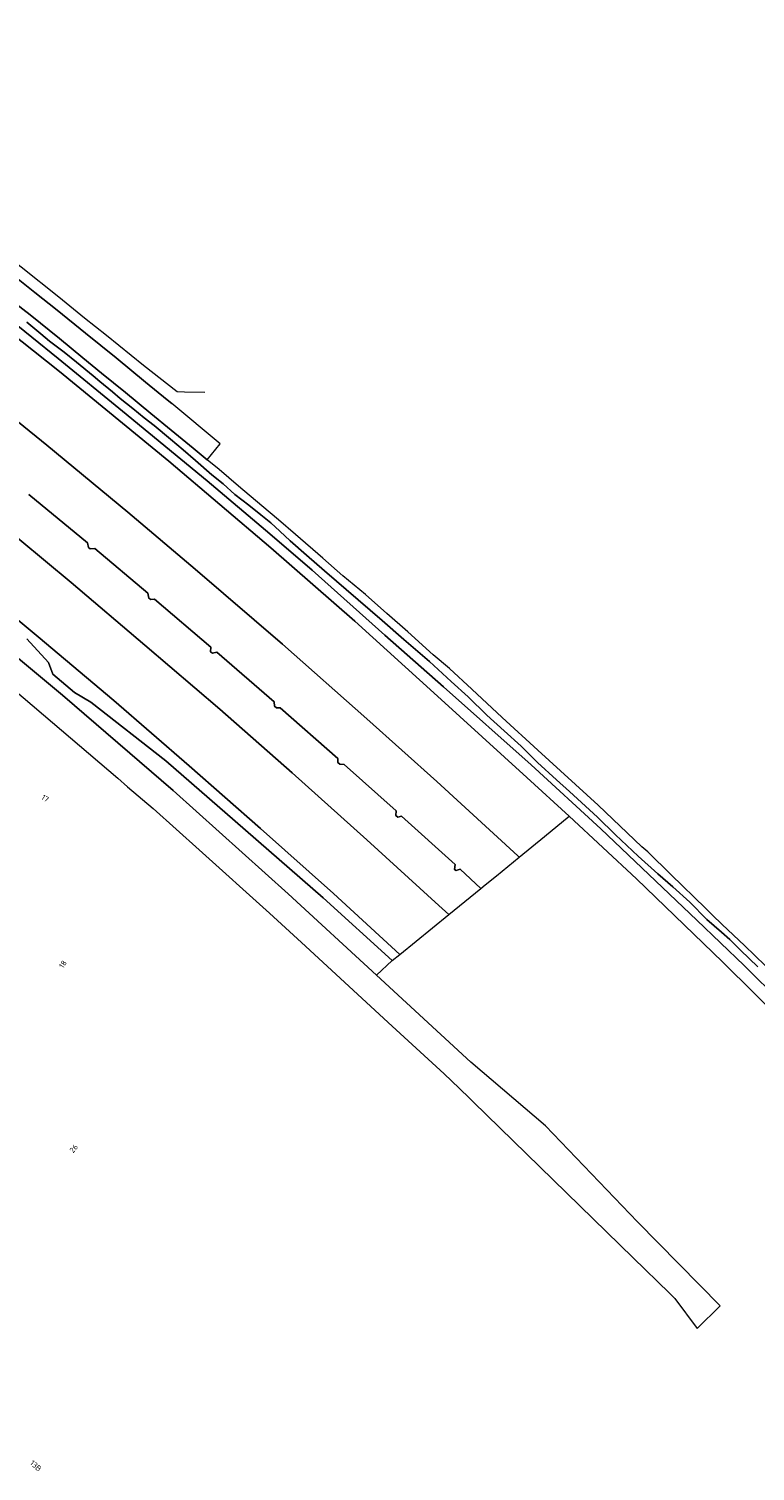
# Model space of a CAD drawing. Extents: x 150256 to 156914, y 461459 to 469481.
# Tile 725 of 731: x 155208 to 155385, y 468045 to 468397. Entities that reach past the tile are written whole.
import ezdxf
from ezdxf.enums import TextEntityAlignment as Align

# ---------------------------------------------------------------- set-up
doc = ezdxf.new("R2010")
doc.units = 0
doc.header["$LTSCALE"] = 0.75
for name, color, linetype, lineweight in [('B-RO-GR-GRAS-GV', 251, 'CONTINUOUS', 13), ('B-RO-GR-GROENVOORZIENING-GV', 251, 'CONTINUOUS', 18), ('B-RO-IE-TERREINAFSCHEIDING_KUNSTMATIG_HEKWERK-G', 251, 'IE-TERREINAFSCHEIDING-KUNSTMATIG', 18), ('B-RO-OG-BEBOUWING-T18', 1, 'CONTINUOUS', 18), ('B-RO-OG-TERREIN_CULTUURSCHEIDING-GV', 251, 'CONTINUOUS', 18), ('B-RO-OG-WATER_SLOOT-GV', 251, 'CONTINUOUS', 18), ('B-RO-OG-WEG-GV', 251, 'CONTINUOUS', 18), ('B-RO-VH-VERHARDING_ASFALT-GV', 251, 'CONTINUOUS', 18), ('B-RO-VH-VERHARDING_GESLOTEN-GV', 251, 'CONTINUOUS', 18)]:
    doc.layers.add(name, color=color, linetype=linetype, lineweight=lineweight)
doc.styles.add('NLCS-ISO-M200-T18', font='NLCS-ISO.ttf', dxfattribs={"height": 360})
doc.linetypes.add('IE-TERREINAFSCHEIDING-KUNSTMATIG', pattern='A,4,[82,NLCS.SHX,S=0.75,R=90,X=0,Y=0],4,-2', length=10)

msp = doc.modelspace()

# ---------------------------------------------------------------- linework, layer by layer
at = {"layer": 'B-RO-GR-GRAS-GV'}
for points in [[(155387.586, 468168.377), (155382.562, 468173.209), (155377.124, 468178.407), (155374.654, 468180.784), (155373.016, 468182.36), (155364.659, 468190.56), (155358.927, 468196.117), (155357.47, 468197.33), (155346.764, 468207.568), (155332.03, 468220.967), (155323.381, 468228.996), (155315.912, 468235.888), (155310.519, 468240.942), (155306.502, 468244.293), (155300.286, 468249.902), (155295.155, 468254.379), (155289.959, 468259.032), (155284.451, 468263.641), (155279.513, 468267.963), (155272.891, 468273.718), (155268.724, 468277.288), (155264.658, 468280.695), (155258.986, 468285.507), (155254.191, 468289.582), (155251.258, 468292.013), (155247.885, 468294.808), (155242.464, 468299.197), (155237.492, 468303.328), (155231.35, 468308.406), (155225.472, 468313.174), (155220.956, 468316.947), (155215.236, 468321.617), (155208.025, 468327.453), (155203.718, 468330.758)], [(155207.228, 468325.616), (155210.677, 468322.754), (155212.815, 468321.021), (155216.397, 468318.315), (155219.404, 468315.874), (155223.43, 468312.513), (155225.077, 468311.13), (155228.155, 468308.633), (155230.058, 468306.998), (155233.114, 468304.557), (155235.922, 468302.206), (155238.358, 468300.341), (155242.348, 468297.058), (155245.441, 468294.412), (155248.463, 468291.85), (155252.455, 468288.311), (155255.191, 468286.095), (155258.057, 468283.539), (155261.476, 468280.86), (155264.404, 468278.546), (155266.848, 468276.596), (155269.08, 468274.503), (155271.59, 468272.171), (155275.539, 468268.653), (155279.933, 468264.803), (155288.181, 468257.721), (155294.003, 468252.718), (155299.298, 468248.08), (155305.591, 468242.67), (155310.873, 468237.748), (155315.084, 468234.023), (155319.639, 468229.591), (155323.815, 468225.745), (155327.977, 468222.004), (155331.964, 468217.992), (155336.62, 468213.716), (155339.775, 468210.918), (155346.615, 468204.631), (155351.073, 468200.282), (155356.572, 468195.062), (155361.341, 468190.73), (155365.067, 468187.554), (155369.179, 468183.841), (155373.323, 468179.646), (155376.949, 468176.525), (155378.99, 468174.754), (155381.606, 468172.079), (155385.763, 468168.025)], [(155192.852, 468253.655), (155215.963, 468234.425), (155242.97, 468211.105), (155271.071, 468185.9), (155292.615, 468166.017), (155296.496, 468169.555), (155279.591, 468184.88), (155258.144, 468203.661), (155241.208, 468218.375), (155222.873, 468232.713), (155218.885, 468235.1), (155213.591, 468239.55), (155212.502, 468242.416), (155207.26, 468248.23)], [(155192.852, 468253.655), (155215.963, 468234.425), (155242.97, 468211.105), (155271.071, 468185.9), (155292.615, 468166.017), (155296.496, 468169.555), (155279.591, 468184.88), (155258.144, 468203.661), (155241.208, 468218.375), (155222.873, 468232.713), (155218.885, 468235.1), (155213.591, 468239.55), (155212.502, 468242.416), (155207.26, 468248.23)]]:
    msp.add_lwpolyline(points, dxfattribs=at)
at = {"layer": 'B-RO-GR-GROENVOORZIENING-GV'}
for points in [[(155192.56, 468311.386), (155212.115, 468295.531), (155231.902, 468279.154), (155248.368, 468265.275), (155269.663, 468246.914), (155290.314, 468228.691), (155307.408, 468213.308), (155327.145, 468195.208), (155327.515, 468194.86), (155333.674, 468199.885), (155339.748, 468204.84), (155329.406, 468214.339), (155307.519, 468234.178), (155287.39, 468252.552), (155266.87, 468270.498), (155241.944, 468291.68), (155215.25, 468313.564), (155187.395, 468335.679)], [(155192.56, 468311.386), (155212.115, 468295.531), (155231.902, 468279.154), (155248.368, 468265.275), (155269.663, 468246.914), (155290.314, 468228.691), (155307.408, 468213.308), (155327.145, 468195.208), (155327.515, 468194.86), (155333.674, 468199.885), (155339.748, 468204.84), (155329.406, 468214.339), (155307.519, 468234.178), (155287.39, 468252.552), (155266.87, 468270.498), (155241.944, 468291.68), (155215.25, 468313.564), (155187.395, 468335.679)], [(155199.197, 468277.638), (155218.099, 468262.017), (155236.1, 468246.689), (155254.416, 468230.987), (155272.07, 468215.478), (155290.288, 468199.097), (155307.916, 468183.008), (155310.286, 468180.805), (155318.128, 468187.202), (155313.063, 468191.882), (155312.09, 468191.557), (155311.705, 468191.868), (155311.829, 468193.032), (155298.796, 468204.891), (155297.86, 468204.638), (155297.403, 468205.027), (155297.441, 468206.131), (155284.746, 468217.526), (155283.689, 468217.607), (155283.224, 468218.024), (155283.172, 468219.004), (155269.137, 468231.386), (155268.2, 468231.384), (155267.74, 468231.778), (155267.629, 468232.79), (155253.614, 468244.928), (155252.577, 468244.718), (155252.131, 468245.04), (155252.181, 468246.22), (155238.439, 468257.917), (155237.521, 468257.817), (155237.068, 468258.137), (155236.784, 468259.345), (155223.824, 468270.289), (155222.723, 468270.219), (155222.3, 468270.585), (155222.083, 468271.723), (155207.731, 468283.532)], [(155199.197, 468277.638), (155218.099, 468262.017), (155236.1, 468246.689), (155254.416, 468230.987), (155272.07, 468215.478), (155290.288, 468199.097), (155307.916, 468183.008), (155310.286, 468180.805), (155318.128, 468187.202), (155313.063, 468191.882), (155312.09, 468191.557), (155311.705, 468191.868), (155311.829, 468193.032), (155298.796, 468204.891), (155297.86, 468204.638), (155297.403, 468205.027), (155297.441, 468206.131), (155284.746, 468217.526), (155283.689, 468217.607), (155283.224, 468218.024), (155283.172, 468219.004), (155269.137, 468231.386), (155268.2, 468231.384), (155267.74, 468231.778), (155267.629, 468232.79), (155253.614, 468244.928), (155252.577, 468244.718), (155252.131, 468245.04), (155252.181, 468246.22), (155238.439, 468257.917), (155237.521, 468257.817), (155237.068, 468258.137), (155236.784, 468259.345), (155223.824, 468270.289), (155222.723, 468270.219), (155222.3, 468270.585), (155222.083, 468271.723), (155207.731, 468283.532)], [(155207.26, 468248.23), (155212.502, 468242.416), (155213.591, 468239.55), (155218.885, 468235.1), (155222.873, 468232.713), (155241.208, 468218.375), (155258.144, 468203.661), (155279.591, 468184.88), (155296.496, 468169.555), (155298.354, 468171.071), (155282.124, 468185.94), (155264.358, 468201.848), (155246.901, 468217.195), (155228.483, 468233.114), (155210.032, 468248.695), (155191.769, 468263.885)], [(155207.26, 468248.23), (155212.502, 468242.416), (155213.591, 468239.55), (155218.885, 468235.1), (155222.873, 468232.713), (155241.208, 468218.375), (155258.144, 468203.661), (155279.591, 468184.88), (155296.496, 468169.555), (155298.354, 468171.071), (155282.124, 468185.94), (155264.358, 468201.848), (155246.901, 468217.195), (155228.483, 468233.114), (155210.032, 468248.695), (155191.769, 468263.885)]]:
    msp.add_lwpolyline(points, dxfattribs=at)
at = {"layer": 'B-RO-IE-TERREINAFSCHEIDING_KUNSTMATIG_HEKWERK-G'}
msp.add_lwpolyline([(155250.715, 468308.466), (155245.746, 468308.48), (155243.971, 468308.571), (155235.74, 468315.071), (155226.67, 468322.384), (155221.346, 468326.589), (155215.04, 468331.775), (155205.87, 468339.095), (155201.62, 468342.453), (155192.563, 468349.78), (155184.651, 468356.127), (155173.597, 468365.028), (155166.638, 468370.662), (155161.223, 468374.689), (155158.581, 468376.477), (155154.92, 468378.546), (155149.134, 468381.086), (155139.332, 468385.279), (155133.69, 468387.72), (155132.963, 468397.34)], dxfattribs=at)
msp.add_lwpolyline([(155250.715, 468308.466), (155245.746, 468308.48), (155243.971, 468308.571), (155235.74, 468315.071), (155226.67, 468322.384), (155221.346, 468326.589), (155215.04, 468331.775), (155205.87, 468339.095), (155201.62, 468342.453), (155192.563, 468349.78), (155184.651, 468356.127), (155173.597, 468365.028), (155166.638, 468370.662), (155161.223, 468374.689), (155158.581, 468376.477), (155154.92, 468378.546), (155149.134, 468381.086), (155139.332, 468385.279), (155133.69, 468387.72), (155132.963, 468397.34)], dxfattribs=at)
at = {"layer": 'B-RO-OG-TERREIN_CULTUURSCHEIDING-GV'}
msp.add_lwpolyline([(155204.157, 468235.748), (155229.504, 468214.135), (155231.849, 468212.072), (155238.115, 468206.715), (155249.319, 468196.647), (155266.538, 468181.176), (155274.314, 468174), (155296.51, 468153.515), (155309.151, 468141.849), (155312.862, 468138.335), (155315.444, 468135.817), (155316.231, 468135.05), (155355.341, 468096.919), (155364.202, 468088.281), (155365.532, 468086.919), (155370.96, 468079.589), (155376.636, 468085.191), (155356.412, 468105.681), (155333.912, 468129.128), (155315.674, 468144.737), (155292.615, 468166.017), (155271.071, 468185.9), (155242.97, 468211.105), (155215.963, 468234.425), (155192.852, 468253.655)], dxfattribs=at)
msp.add_lwpolyline([(155204.157, 468235.748), (155229.504, 468214.135), (155231.849, 468212.072), (155238.115, 468206.715), (155249.319, 468196.647), (155266.538, 468181.176), (155274.314, 468174), (155296.51, 468153.515), (155309.151, 468141.849), (155312.862, 468138.335), (155315.444, 468135.817), (155316.231, 468135.05), (155355.341, 468096.919), (155364.202, 468088.281), (155365.532, 468086.919), (155370.96, 468079.589), (155376.636, 468085.191), (155356.412, 468105.681), (155333.912, 468129.128), (155315.674, 468144.737), (155292.615, 468166.017), (155271.071, 468185.9), (155242.97, 468211.105), (155215.963, 468234.425), (155192.852, 468253.655)], dxfattribs=at)
at = {"layer": 'B-RO-OG-WATER_SLOOT-GV'}
for points in [[(155141.092, 468369.878), (155142.631, 468369.306), (155155.618, 468361.881), (155161.409, 468358.752), (155164.687, 468356.331), (155176.374, 468347.56), (155195.484, 468332.423), (155214.862, 468316.759), (155230.627, 468303.853), (155251.307, 468286.88), (155266.627, 468273.903), (155276.929, 468264.982), (155294.697, 468249.119), (155308.993, 468236.447), (155330.402, 468217.38), (155347.487, 468201.74), (155370.939, 468179.405), (155382.43, 468168.389), (155391.512, 468159.384)], [(155391.512, 468159.384), (155382.43, 468168.389), (155370.939, 468179.405), (155347.487, 468201.74), (155330.402, 468217.38), (155308.993, 468236.447), (155294.697, 468249.119), (155276.929, 468264.982), (155266.627, 468273.903), (155251.307, 468286.88), (155230.627, 468303.853), (155214.862, 468316.759), (155195.484, 468332.423), (155176.374, 468347.56), (155164.687, 468356.331), (155161.409, 468358.752), (155155.618, 468361.881), (155142.631, 468369.306), (155141.092, 468369.878)], [(155141.092, 468369.878), (155142.631, 468369.306), (155155.618, 468361.881), (155161.409, 468358.752), (155164.687, 468356.331), (155176.374, 468347.56), (155195.484, 468332.423), (155214.862, 468316.759), (155230.627, 468303.853), (155251.307, 468286.88), (155266.627, 468273.903), (155276.929, 468264.982), (155294.697, 468249.119), (155308.993, 468236.447), (155330.402, 468217.38), (155347.487, 468201.74), (155370.939, 468179.405), (155382.43, 468168.389), (155391.512, 468159.384)], [(155391.512, 468159.384), (155382.43, 468168.389), (155370.939, 468179.405), (155347.487, 468201.74), (155330.402, 468217.38), (155308.993, 468236.447), (155294.697, 468249.119), (155276.929, 468264.982), (155266.627, 468273.903), (155251.307, 468286.88), (155230.627, 468303.853), (155214.862, 468316.759), (155195.484, 468332.423), (155176.374, 468347.56), (155164.687, 468356.331), (155161.409, 468358.752), (155155.618, 468361.881), (155142.631, 468369.306), (155141.092, 468369.878)], [(155187.395, 468335.679), (155215.25, 468313.564), (155241.944, 468291.68), (155266.87, 468270.498), (155287.39, 468252.552), (155307.519, 468234.178), (155329.406, 468214.339), (155339.748, 468204.84), (155356.153, 468189.574), (155377.169, 468169.261), (155400.722, 468145.911)], [(155187.395, 468335.679), (155215.25, 468313.564), (155241.944, 468291.68), (155266.87, 468270.498), (155287.39, 468252.552), (155307.519, 468234.178), (155329.406, 468214.339), (155339.748, 468204.84), (155356.153, 468189.574), (155377.169, 468169.261), (155400.722, 468145.911)], [(155385.763, 468168.025), (155381.606, 468172.079), (155378.99, 468174.754), (155376.949, 468176.525), (155373.323, 468179.646), (155369.179, 468183.841), (155365.067, 468187.554), (155361.341, 468190.73), (155356.572, 468195.062), (155351.073, 468200.282), (155346.615, 468204.631), (155339.775, 468210.918), (155336.62, 468213.716), (155331.964, 468217.992), (155327.977, 468222.004), (155323.815, 468225.745), (155319.639, 468229.591), (155315.084, 468234.023), (155310.873, 468237.748), (155305.591, 468242.67), (155299.298, 468248.08), (155294.003, 468252.718), (155288.181, 468257.721), (155279.933, 468264.803), (155275.539, 468268.653), (155271.59, 468272.171), (155269.08, 468274.503), (155266.848, 468276.596), (155264.404, 468278.546), (155261.476, 468280.86), (155258.057, 468283.539), (155255.191, 468286.095), (155252.455, 468288.311), (155248.463, 468291.85), (155245.441, 468294.412), (155242.348, 468297.058), (155238.358, 468300.341), (155235.922, 468302.206), (155233.114, 468304.557), (155230.058, 468306.998), (155228.155, 468308.633), (155225.077, 468311.13), (155223.43, 468312.513), (155219.404, 468315.874), (155216.397, 468318.315), (155212.815, 468321.021), (155210.677, 468322.754), (155207.228, 468325.616)], [(155385.763, 468168.025), (155381.606, 468172.079), (155378.99, 468174.754), (155376.949, 468176.525), (155373.323, 468179.646), (155369.179, 468183.841), (155365.067, 468187.554), (155361.341, 468190.73), (155356.572, 468195.062), (155351.073, 468200.282), (155346.615, 468204.631), (155339.775, 468210.918), (155336.62, 468213.716), (155331.964, 468217.992), (155327.977, 468222.004), (155323.815, 468225.745), (155319.639, 468229.591), (155315.084, 468234.023), (155310.873, 468237.748), (155305.591, 468242.67), (155299.298, 468248.08), (155294.003, 468252.718), (155288.181, 468257.721), (155279.933, 468264.803), (155275.539, 468268.653), (155271.59, 468272.171), (155269.08, 468274.503), (155266.848, 468276.596), (155264.404, 468278.546), (155261.476, 468280.86), (155258.057, 468283.539), (155255.191, 468286.095), (155252.455, 468288.311), (155248.463, 468291.85), (155245.441, 468294.412), (155242.348, 468297.058), (155238.358, 468300.341), (155235.922, 468302.206), (155233.114, 468304.557), (155230.058, 468306.998), (155228.155, 468308.633), (155225.077, 468311.13), (155223.43, 468312.513), (155219.404, 468315.874), (155216.397, 468318.315), (155212.815, 468321.021), (155210.677, 468322.754), (155207.228, 468325.616)]]:
    msp.add_lwpolyline(points, dxfattribs=at)
at = {"layer": 'B-RO-OG-WEG-GV'}
msp.add_lwpolyline([(155203.941, 468337.111), (155209.212, 468332.861), (155214.64, 468328.585), (155221.535, 468322.974), (155229.057, 468316.936), (155236.231, 468310.988), (155241.56, 468306.647), (155242.633, 468305.75)], dxfattribs=at)
msp.add_lwpolyline([(155203.941, 468337.111), (155209.212, 468332.861), (155214.64, 468328.585), (155221.535, 468322.974), (155229.057, 468316.936), (155236.231, 468310.988), (155241.56, 468306.647), (155242.633, 468305.75)], dxfattribs=at)
at = {"layer": 'B-RO-VH-VERHARDING_ASFALT-GV'}
msp.add_lwpolyline([(155203.718, 468330.758), (155208.025, 468327.453), (155215.236, 468321.617), (155220.956, 468316.947), (155225.472, 468313.174), (155231.35, 468308.406), (155237.492, 468303.328), (155242.464, 468299.197), (155247.885, 468294.808), (155251.258, 468292.013), (155254.449, 468295.863), (155242.633, 468305.75), (155241.56, 468306.647), (155236.231, 468310.988), (155229.057, 468316.936), (155221.535, 468322.974), (155214.64, 468328.585), (155209.212, 468332.861), (155203.941, 468337.111)], dxfattribs=at)
at = {"layer": 'B-RO-VH-VERHARDING_GESLOTEN-GV'}
for points in [[(155207.731, 468283.532), (155222.083, 468271.723), (155222.3, 468270.585), (155222.723, 468270.219), (155223.824, 468270.289), (155236.784, 468259.345), (155237.068, 468258.137), (155237.521, 468257.817), (155238.439, 468257.917), (155252.181, 468246.22), (155252.131, 468245.04), (155252.577, 468244.718), (155253.614, 468244.928), (155267.629, 468232.79), (155267.74, 468231.778), (155268.2, 468231.384), (155269.137, 468231.386), (155283.172, 468219.004), (155283.224, 468218.024), (155283.689, 468217.607), (155284.746, 468217.526), (155297.441, 468206.131), (155297.403, 468205.027), (155297.86, 468204.638), (155298.796, 468204.891), (155311.829, 468193.032), (155311.705, 468191.868), (155312.09, 468191.557), (155313.063, 468191.882), (155318.128, 468187.202), (155319.206, 468188.082), (155321.941, 468190.312), (155324.712, 468192.573), (155327.515, 468194.86), (155327.145, 468195.208), (155307.408, 468213.308), (155290.314, 468228.691), (155269.663, 468246.914), (155248.368, 468265.275), (155231.902, 468279.154), (155212.115, 468295.531), (155192.56, 468311.386)], [(155207.731, 468283.532), (155222.083, 468271.723), (155222.3, 468270.585), (155222.723, 468270.219), (155223.824, 468270.289), (155236.784, 468259.345), (155237.068, 468258.137), (155237.521, 468257.817), (155238.439, 468257.917), (155252.181, 468246.22), (155252.131, 468245.04), (155252.577, 468244.718), (155253.614, 468244.928), (155267.629, 468232.79), (155267.74, 468231.778), (155268.2, 468231.384), (155269.137, 468231.386), (155283.172, 468219.004), (155283.224, 468218.024), (155283.689, 468217.607), (155284.746, 468217.526), (155297.441, 468206.131), (155297.403, 468205.027), (155297.86, 468204.638), (155298.796, 468204.891), (155311.829, 468193.032), (155311.705, 468191.868), (155312.09, 468191.557), (155313.063, 468191.882), (155318.128, 468187.202), (155319.206, 468188.082), (155321.941, 468190.312), (155324.712, 468192.573), (155327.515, 468194.86), (155327.145, 468195.208), (155307.408, 468213.308), (155290.314, 468228.691), (155269.663, 468246.914), (155248.368, 468265.275), (155231.902, 468279.154), (155212.115, 468295.531), (155192.56, 468311.386)], [(155191.769, 468263.885), (155210.032, 468248.695), (155228.483, 468233.114), (155246.901, 468217.195), (155264.358, 468201.848), (155282.124, 468185.94), (155298.354, 468171.071), (155310.286, 468180.805), (155307.916, 468183.008), (155290.288, 468199.097), (155272.07, 468215.478), (155254.416, 468230.987), (155236.1, 468246.689), (155218.099, 468262.017), (155199.197, 468277.638)], [(155191.769, 468263.885), (155210.032, 468248.695), (155228.483, 468233.114), (155246.901, 468217.195), (155264.358, 468201.848), (155282.124, 468185.94), (155298.354, 468171.071), (155310.286, 468180.805), (155307.916, 468183.008), (155290.288, 468199.097), (155272.07, 468215.478), (155254.416, 468230.987), (155236.1, 468246.689), (155218.099, 468262.017), (155199.197, 468277.638)]]:
    msp.add_lwpolyline(points, dxfattribs=at)

# ---------------------------------------------------------------- texts
at = {"layer": 'B-RO-OG-BEBOUWING-T18', "style": 'NLCS-ISO-M200-T18'}
for s, rotation, p in [('17', 327.2, (155211.707, 468209.219)), ('17', 327.2, (155211.707, 468209.219)), ('18', 57.4, (155216.047, 468168.672)), ('18', 57.4, (155216.047, 468168.672)), ('26', 50.2, (155218.687, 468123.607)), ('26', 50.2, (155218.687, 468123.607)), ('13B', 318.2, (155209.428, 468046.05)), ('13B', 318.2, (155209.428, 468046.05))]:
    msp.add_text(s, height=1.35, rotation=rotation, dxfattribs=at).set_placement(p, align=Align.MIDDLE)

doc.saveas('drawing.dxf')
